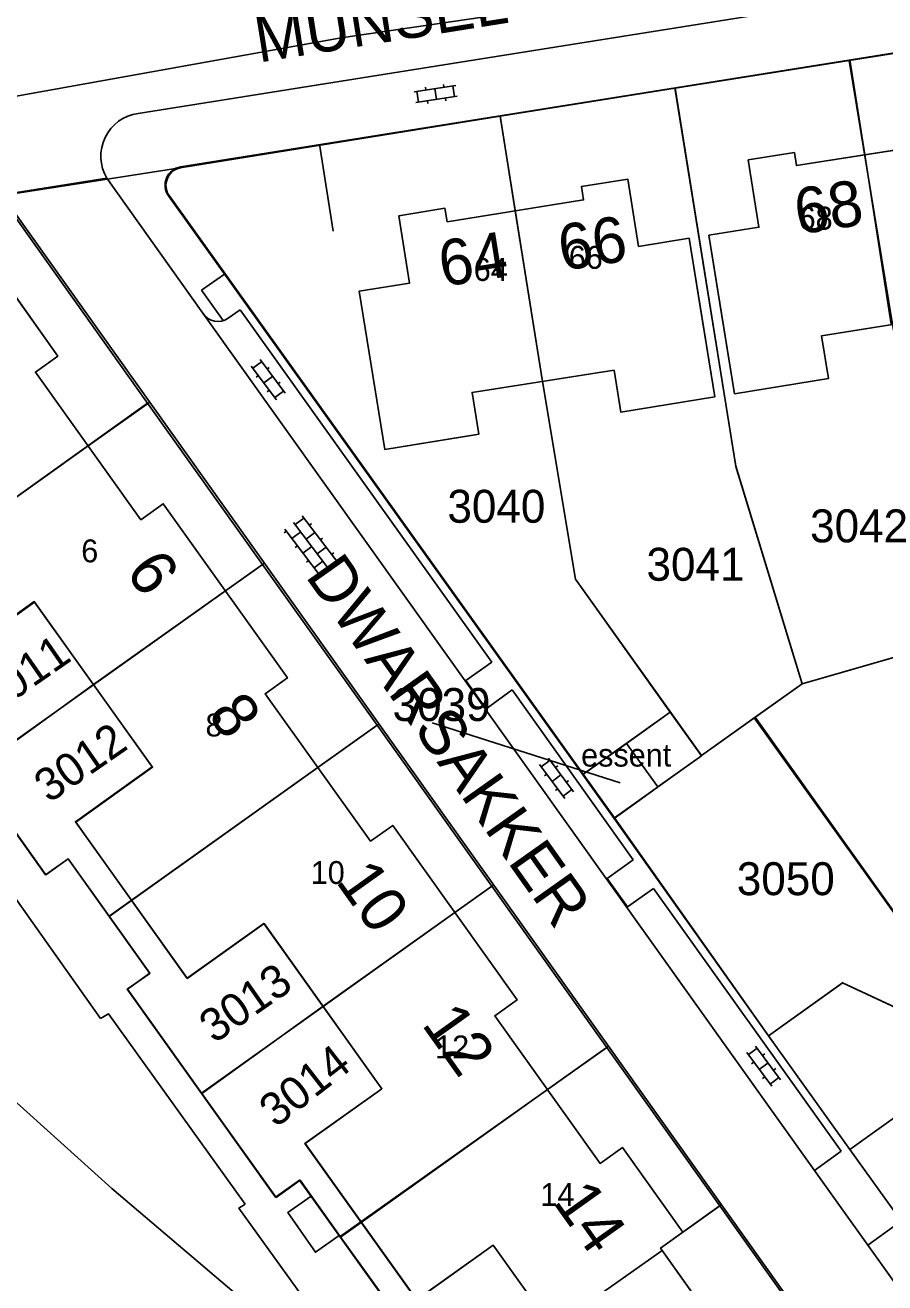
# Model space of a CAD drawing. Extents: x 148816 to 151297, y 399515 to 402500.
# Drawn here: x 150820.6 to 150867.6, y 400839.3 to 400908 of the extents above; entities that cross this region are included whole.
import ezdxf

# ---------------------------------------------------------------- set-up
doc = ezdxf.new("R2010")
doc.units = 0
for name, color, linetype in [('B01 Hoofdgebouw  [D] Norm', 7, 'Continuous'), ('B01 Hoofdgebouw  [T] Norm', 7, 'Continuous'), ('B01 hoofgebouw', 7, 'Continuous'), ('G01 perceelsgrens', 7, 'Continuous'), ('S02 Open verharding  Norm', 7, 'Continuous'), ('T01 Muur  [T] Gem', 7, 'Continuous'), ('T04 Haag heg  [D] Gem', 7, 'Continuous'), ('V00 Kant verharding algemeen  [T] Norm', 7, 'Continuous'), ('V00 Kant verharding algemeen secundair  [T] Gem', 7, 'Continuous'), ('Z01 perceelnummer', 7, 'Continuous'), ('Z02 huisnummer', 7, 'Continuous'), ('Z02 Huisnummer  [Tekst] Norm', 7, 'Continuous'), ('Z06 straatnaam', 7, 'Continuous'), ('Z19 Overige Tekst  [Tekst] Gem', 7, 'Continuous')]:
    doc.layers.add(name, color=color, linetype=linetype)

msp = doc.modelspace()

# ---------------------------------------------------------------- linework, layer by layer
at = {"layer": 'B01 Hoofdgebouw  [D] Norm'}
for p, q in [((150866.472, 400900.928), (150867.917, 400891.67)), ((150847.366, 400897.87), (150848.859, 400888.532)), ((150824.021, 400885.022), (150813.853, 400877.761)), ((150831.518, 400877.097), (150824.314, 400871.964)), ((150836.575, 400867.441), (150826.396, 400860.177)), ((150844.065, 400859.511), (150836.861, 400854.375)), ((150849.118, 400849.838), (150838.945, 400842.581))]:
    msp.add_line(p, q, dxfattribs=at)
for points in [[(150810.807, 400882.052), (150816.882, 400873.519), (150821.075, 400876.509), (150827.52, 400867.472), (150823.327, 400864.482), (150829.424, 400855.933), (150833.617, 400858.923), (150840.062, 400849.886), (150835.869, 400846.896), (150841.966, 400838.347), (150846.159, 400841.337), (150849.301, 400836.933), (150845.108, 400833.943), (150848.255, 400829.531), (150852.45, 400832.523)], [(150849.301, 400836.933), (150849.387, 400836.81), (150855.388, 400841.052)]]:
    msp.add_lwpolyline(points, dxfattribs=at)
at = {"layer": 'B01 Hoofdgebouw  [T] Norm'}
for p, q in [((150860.096, 400900.654), (150862.618, 400901.056)), ((150862.731, 400900.344), (150862.618, 400901.056)), ((150862.731, 400900.344), (150870.215, 400901.513)), ((150860.682, 400896.97), (150860.096, 400900.654)), ((150850.975, 400899.197), (150853.511, 400899.606)), ((150851.093, 400898.466), (150850.975, 400899.197)), ((150854.105, 400895.924), (150853.511, 400899.606)), ((150851.093, 400898.466), (150843.641, 400897.274)), ((150843.522, 400898.007), (150840.999, 400897.603)), ((150841.588, 400893.919), (150841, 400897.602)), ((150843.641, 400897.274), (150843.522, 400898.007)), ((150857.946, 400896.535), (150860.682, 400896.97)), ((150856.861, 400896.365), (150854.105, 400895.924)), ((150856.861, 400896.365), (150858.263, 400887.696)), ((150857.946, 400896.535), (150859.337, 400887.875)), ((150818.874, 400894.823), (150822.36, 400889.93)), ((150841.588, 400893.919), (150838.831, 400893.47)), ((150840.227, 400884.826), (150838.831, 400893.47)), ((150871.841, 400892.283), (150864.105, 400891.04)), ((150864.105, 400891.04), (150864.481, 400888.701)), ((150822.36, 400889.93), (150821.139, 400889.058)), ((150821.139, 400889.058), (150826.904, 400880.987)), ((150845, 400887.944), (150852.76, 400889.156)), ((150852.76, 400889.156), (150853.13, 400886.866)), ((150859.337, 400887.875), (150864.481, 400888.701)), ((150845, 400887.944), (150845.369, 400885.654)), ((150853.13, 400886.866), (150858.263, 400887.696)), ((150845.369, 400885.654), (150840.227, 400884.826)), ((150826.904, 400880.987), (150828.125, 400881.859)), ((150828.125, 400881.859), (150834.912, 400872.337)), ((150834.912, 400872.337), (150833.699, 400871.471)), ((150833.699, 400871.471), (150839.453, 400863.412)), ((150853.44, 400868.76), (150855.83, 400870.47)), ((150855.83, 400870.47), (150857.54, 400868.08)), ((150855.16, 400866.39), (150853.44, 400868.76)), ((150857.54, 400868.08), (150855.16, 400866.39)), ((150839.453, 400863.412), (150840.666, 400864.278)), ((150840.666, 400864.278), (150847.464, 400854.744)), ((150861.21, 400852.784), (150865.254, 400855.675)), ((150869.556, 400853.665), (150865.254, 400855.675)), ((150847.464, 400854.744), (150846.242, 400853.873)), ((150851.995, 400845.805), (150846.242, 400853.873)), ((150865.645, 400846.567), (150861.212, 400852.785)), ((150868.473, 400848.59), (150865.645, 400846.567)), ((150851.995, 400845.805), (150853.217, 400846.676)), ((150853.217, 400846.676), (150856.524, 400842.046)), ((150856.524, 400842.046), (150855.302, 400841.175)), ((150855.302, 400841.175), (150858.268, 400837.011))]:
    msp.add_line(p, q, dxfattribs=at)
at = {"layer": 'B01 hoofgebouw'}
for points in [[(150858.545, 400892.811), (150857.946, 400896.535), (150860.682, 400896.97), (150860.096, 400900.654), (150862.618, 400901.056), (150862.731, 400900.344), (150870.215, 400901.513), (150870.092, 400902.245), (150872.622, 400902.655), (150873.239, 400898.965), (150875.97, 400899.422), (150876.568, 400895.706)], [(150845.163, 400885.62), (150840.227, 400884.826), (150838.831, 400893.47), (150841.588, 400893.919), (150841, 400897.602), (150843.522, 400898.007), (150843.641, 400897.274), (150851.093, 400898.466), (150850.975, 400899.197), (150853.511, 400899.606), (150854.105, 400895.924), (150856.861, 400896.365), (150857.465, 400892.631)], [(150813.709, 400877.98), (150810.807, 400882.052), (150814.993, 400885.035), (150811.674, 400889.693), (150818.874, 400894.823), (150822.36, 400889.93), (150821.139, 400889.058), (150826.904, 400880.987), (150828.125, 400881.859), (150834.912, 400872.337), (150833.699, 400871.471), (150839.453, 400863.412), (150840.666, 400864.278), (150847.464, 400854.744), (150846.242, 400853.873), (150851.995, 400845.805), (150853.217, 400846.676), (150856.524, 400842.046), (150855.302, 400841.175), (150858.268, 400837.011), (150859.49, 400837.882), (150862.971, 400832.996), (150855.77, 400827.864), (150852.868, 400831.936)], [(150858.545, 400892.811), (150859.337, 400887.875), (150864.481, 400888.701), (150864.105, 400891.04), (150871.841, 400892.283), (150872.217, 400889.944), (150877.361, 400890.77)], [(150845.369, 400885.653), (150845, 400887.944), (150852.76, 400889.156), (150853.13, 400886.866), (150858.263, 400887.696), (150857.465, 400892.631)], [(150852.449, 400832.518), (150848.259, 400829.527), (150845.111, 400833.937), (150849.301, 400836.927), (150846.16, 400841.329), (150841.978, 400838.344), (150835.881, 400846.887), (150840.079, 400849.883), (150833.634, 400858.914), (150829.436, 400855.918), (150823.339, 400864.461), (150827.537, 400867.457), (150821.092, 400876.488), (150816.902, 400873.497), (150813.709, 400877.98)], [(150857.54, 400868.08), (150855.83, 400870.47), (150853.44, 400868.76), (150855.16, 400866.39), (150857.54, 400868.08)], [(150853.44, 400868.76), (150855.16, 400866.39), (150857.54, 400868.08), (150855.83, 400870.47), (150853.44, 400868.76)], [(150865.254, 400855.675), (150869.556, 400853.665), (150873.134, 400856.224), (150872.623, 400860.945), (150876.267, 400863.551), (150877.809, 400861.396)], [(150877.809, 400861.396), (150880.718, 400857.33), (150878.254, 400855.567), (150882.006, 400850.326), (150872.236, 400843.332), (150868.473, 400848.59), (150865.645, 400846.567), (150861.212, 400852.785), (150865.277, 400855.691)]]:
    msp.add_lwpolyline(points, dxfattribs=at)
at = {"layer": 'G01 perceelsgrens'}
for points in [[(150790.202, 400899.494), (150814.283, 400903.099), (150837.854, 400907.316), (150883.441, 400914.005), (150900.654, 400914.494), (150913.605, 400913.209), (150928.186, 400909.101), (150938.14, 400904.555)], [(150865.621, 400906.086), (150875.63, 400907.67)], [(150856.1, 400904.58), (150865.621, 400906.086)], [(150865.621, 400906.086), (150867.981, 400891.663), (150871.17, 400874.36)], [(150846.534, 400903.039), (150856.1, 400904.58)], [(150856.1, 400904.58), (150859.424, 400883.896), (150863.04, 400872.02)], [(150829.15, 400900.24), (150846.534, 400903.039)], [(150846.534, 400903.039), (150848.858, 400888.547), (150850.65, 400877.73), (150855.83, 400870.47)], [(150819.191, 400898.681), (150829.15, 400900.24)], [(150829.15, 400900.24), (150828.936, 400900.188), (150828.801, 400900.131), (150828.672, 400900.05), (150828.552, 400899.948), (150828.436, 400899.805), (150828.35, 400899.644), (150828.293, 400899.466), (150828.27, 400899.297), (150828.275, 400899.144), (150828.311, 400898.956), (150828.36, 400898.83), (150851.082, 400867.073)], [(150819.191, 400898.681), (150827.267, 400887.352)], [(150812.625, 400876.893), (150827.267, 400887.352)], [(150827.267, 400887.352), (150833.55, 400878.539)], [(150817.691, 400867.212), (150824.314, 400871.974), (150833.55, 400878.539)], [(150833.55, 400878.539), (150839.816, 400869.75)], [(150863.04, 400872.02), (150869.561, 400873.897)], [(150860.471, 400870.189), (150863.04, 400872.02)], [(150851.082, 400867.073), (150855.83, 400870.47)], [(150855.83, 400870.47), (150857.54, 400868.1)], [(150857.54, 400868.1), (150860.471, 400870.189)], [(150860.471, 400870.189), (150871.345, 400854.945), (150880.586, 400841.937)], [(150825.163, 400859.32), (150839.816, 400869.75)], [(150839.816, 400869.75), (150846.087, 400860.952)], [(150852.78, 400864.7), (150857.54, 400868.08), (150857.54, 400868.1)], [(150817.691, 400867.212), (150821.708, 400861.581), (150822.929, 400862.452), (150825.163, 400859.32)], [(150851.082, 400867.073), (150852.78, 400864.7)], [(150852.78, 400864.7), (150861.212, 400852.785), (150865.645, 400846.567), (150872.4, 400837.17)], [(150830.231, 400849.635), (150836.856, 400854.4), (150846.087, 400860.952)], [(150846.087, 400860.952), (150852.363, 400852.147)], [(150825.163, 400859.32), (150827.388, 400856.202), (150826.167, 400855.331), (150830.231, 400849.635)], [(150837.799, 400841.816), (150852.363, 400852.147)], [(150852.363, 400852.147), (150858.54, 400843.483)], [(150830.231, 400849.635), (150834.289, 400843.947), (150835.607, 400844.887), (150837.799, 400841.816)], [(150843.584, 400830.92), (150846.011, 400832.677), (150845.111, 400833.937), (150849.301, 400836.927), (150849.388, 400836.805), (150855.389, 400841.053), (150855.302, 400841.175), (150858.54, 400843.483)], [(150858.54, 400843.483), (150864.99, 400834.435)], [(150837.799, 400841.816), (150840.026, 400838.696), (150838.708, 400837.755), (150843.584, 400830.92)]]:
    msp.add_lwpolyline(points, dxfattribs=at)
at = {"layer": 'S02 Open verharding  Norm'}
for p, q in [((150841.831, 400904.379), (150844.106, 400904.72)), ((150842.452, 400904.624), (150842.474, 400904.475)), ((150842.968, 400904.55), (150843.058, 400903.956)), ((150843.441, 400904.772), (150843.463, 400904.624)), ((150844.046, 400904.105), (150843.957, 400904.698)), ((150841.92, 400903.786), (150844.195, 400904.127)), ((150842.069, 400903.808), (150841.98, 400904.401)), ((150842.563, 400903.882), (150842.585, 400903.734)), ((150843.552, 400904.031), (150843.574, 400903.882)), ((150832.931, 400889.384), (150834.305, 400887.54)), ((150833.021, 400889.264), (150833.502, 400889.622)), ((150833.413, 400889.742), (150834.787, 400887.898)), ((150833.32, 400888.863), (150833.199, 400888.773)), ((150834.1, 400888.82), (150833.618, 400888.462)), ((150833.921, 400889.311), (150833.801, 400889.221)), ((150833.917, 400888.061), (150833.797, 400887.971)), ((150834.216, 400887.66), (150834.697, 400888.018)), ((150834.519, 400888.509), (150834.398, 400888.419)), ((150835.81, 400881.08), (150835.332, 400880.717)), ((150835.719, 400881.199), (150837.714, 400878.57)), ((150834.764, 400880.474), (150836.759, 400877.845)), ((150835.242, 400880.836), (150837.236, 400878.208)), ((150836.112, 400880.681), (150836.232, 400880.772)), ((150834.854, 400880.354), (150834.735, 400880.263)), ((150835.634, 400880.319), (150835.157, 400879.956)), ((150836.415, 400880.283), (150835.937, 400879.92)), ((150836.717, 400879.885), (150836.836, 400879.975)), ((150835.459, 400879.558), (150835.339, 400879.467)), ((150836.239, 400879.522), (150835.761, 400879.159)), ((150837.019, 400879.486), (150836.541, 400879.124)), ((150837.321, 400879.088), (150837.441, 400879.179)), ((150836.063, 400878.761), (150835.944, 400878.67)), ((150836.366, 400878.363), (150836.844, 400878.725)), ((150837.624, 400878.69), (150837.146, 400878.327)), ((150836.668, 400877.964), (150836.548, 400877.874)), ((150848.693, 400867.602), (150850.067, 400865.758)), ((150848.783, 400867.482), (150849.264, 400867.84)), ((150849.175, 400867.96), (150850.549, 400866.116)), ((150849.683, 400867.529), (150849.563, 400867.439)), ((150849.082, 400867.081), (150848.961, 400866.991)), ((150849.862, 400867.038), (150849.38, 400866.68)), ((150850.281, 400866.727), (150850.16, 400866.637)), ((150849.679, 400866.279), (150849.559, 400866.189)), ((150849.978, 400865.878), (150850.459, 400866.236)), ((150860.493, 400852.223), (150861.867, 400850.379)), ((150860.011, 400851.865), (150861.385, 400850.021)), ((150860.101, 400851.745), (150860.582, 400852.103)), ((150861.001, 400851.792), (150860.881, 400851.702)), ((150860.4, 400851.344), (150860.279, 400851.254)), ((150861.18, 400851.301), (150860.698, 400850.943)), ((150861.599, 400850.99), (150861.478, 400850.9)), ((150860.997, 400850.542), (150860.877, 400850.452)), ((150861.296, 400850.141), (150861.777, 400850.499))]:
    msp.add_line(p, q, dxfattribs=at)
at = {"layer": 'T01 Muur  [T] Gem'}
for p, q in [((150852.761, 400864.65), (150855.127, 400866.355)), ((150861.212, 400852.785), (150852.761, 400864.65)), ((150827.391, 400856.186), (150822.918, 400862.459)), ((150835.578, 400844.893), (150834.263, 400843.956)), ((150840.008, 400838.673), (150835.578, 400844.893))]:
    msp.add_line(p, q, dxfattribs=at)
for points in [[(150822.918, 400862.459), (150821.689, 400861.587), (150813.63, 400872.91)], [(150827.391, 400856.186), (150826.16, 400855.328), (150834.263, 400843.956), (150834.263, 400843.956)]]:
    msp.add_lwpolyline(points, dxfattribs=at)
at = {"layer": 'T04 Haag heg  [D] Gem'}
for p, q in [((150865.642, 400906.118), (150866.472, 400900.928)), ((150859.422, 400883.922), (150856.09, 400904.589)), ((150846.535, 400903.061), (150847.366, 400897.87)), ((150848.859, 400888.532), (150850.65, 400877.73)), ((150827.381, 400887.416), (150824.021, 400885.022)), ((150859.422, 400883.922), (150863.04, 400872.02)), ((150833.651, 400878.617), (150831.518, 400877.097)), ((150817.669, 400867.235), (150824.314, 400871.964)), ((150860.414, 400870.153), (150871.323, 400854.928)), ((150839.918, 400869.823), (150836.575, 400867.441)), ((150851.046, 400867.048), (150853.44, 400868.76)), ((150846.189, 400861.024), (150844.065, 400859.511)), ((150825.169, 400859.302), (150826.396, 400860.177)), ((150830.214, 400849.639), (150836.861, 400854.375)), ((150852.462, 400852.221), (150849.118, 400849.838)), ((150858.639, 400843.553), (150856.524, 400842.046)), ((150837.804, 400841.768), (150838.945, 400842.581))]:
    msp.add_line(p, q, dxfattribs=at)
msp.add_lwpolyline([(150850.65, 400877.73), (150857.54, 400868.1), (150863.04, 400872.02), (150880.62, 400877.08), (150898.38, 400878.33)], dxfattribs=at)
at = {"layer": 'V00 Kant verharding algemeen  [T] Norm'}
for p, q in [((150875.31, 400907.665), (150829.065, 400900.265)), ((150836.669, 400901.503), (150837.408, 400896.749)), ((150818.533, 400899.832), (150900.496, 400784.817)), ((150830.285, 400892.266), (150825.038, 400899.651)), ((150828.41, 400898.695), (150852.761, 400864.65)), ((150831.479, 400894.404), (150830.222, 400893.527)), ((150830.222, 400893.527), (150831.404, 400891.868)), ((150832.334, 400892.461), (150831.676, 400891.996)), ((150832.334, 400892.461), (150846.084, 400873.209)), ((150844.66, 400872.196), (150846.084, 400873.209)), ((150845.768, 400870.645), (150844.66, 400872.196)), ((150847.188, 400871.687), (150845.768, 400870.645)), ((150853.815, 400862.395), (150847.188, 400871.687)), ((150852.39, 400861.369), (150853.815, 400862.395)), ((150853.492, 400859.827), (150852.39, 400861.369)), ((150854.923, 400860.837), (150853.492, 400859.827)), ((150865.167, 400846.476), (150854.923, 400860.837)), ((150865.167, 400846.476), (150863.722, 400845.42)), ((150868.053, 400839.348), (150863.722, 400845.42)), ((150866.637, 400841.333), (150868.149, 400842.431))]:
    msp.add_line(p, q, dxfattribs=at)
for points in [[(150864.281, 400909.159), (150826.746, 400903.192)], [(150824.698, 400853.72), (150819.633, 400860.879), (150820.041, 400861.149)], [(150812.291, 400856.163), (150825.304, 400844.436), (150836.004, 400835.342), (150841.39, 400815.501)], [(150832.597, 400843.578), (150825.134, 400853.981), (150824.698, 400853.72)], [(150836.2, 400844.02), (150834.938, 400843.13), (150836.437, 400840.952), (150837.737, 400841.862)], [(150848.234, 400821.663), (150837.694, 400836.385), (150837.403, 400836.207), (150832.262, 400843.363), (150832.597, 400843.578)]]:
    msp.add_lwpolyline(points, dxfattribs=at)
for centre, radius, start, end in [((150827.076, 400900.85), 2.365, 98.02366, 210.4757), ((150829.223, 400899.277), 1, 99.10533, 215.58801), ((150831.116, 400892.83), 1.004, 214.14181, 303.88859)]:
    msp.add_arc(centre, radius, start, end, dxfattribs=at)
at = {"layer": 'V00 Kant verharding algemeen secundair  [T] Gem'}
for p, q in [((150825.038, 400899.651), (150819.31, 400898.742)), ((150863.722, 400845.42), (150830.285, 400892.266))]:
    msp.add_line(p, q, dxfattribs=at)
at = {"layer": 'Z01 perceelnummer'}
msp.add_lwpolyline([(150842.826, 400869.886), (150853.105, 400866.615)], dxfattribs=at)

# ---------------------------------------------------------------- texts
for s, p in [('3040', (150843.654, 400880.821)), ('3042', (150863.476, 400879.75)), ('3041', (150854.535, 400877.651)), ('3039', (150840.658, 400869.986)), ('3050', (150859.471, 400860.466))]:
    msp.add_text(s, height=1.8, dxfattribs=at).set_placement(p)
for s, rotation, p in [('3011', 34.74242, (150818.793, 400870.277)), ('3012', 34.72418, (150821.886, 400865.463)), ('3013', 34.9025, (150830.917, 400852.323)), ('3014', 37.83955, (150834.278, 400847.714))]:
    msp.add_text(s, height=1.8, rotation=rotation, dxfattribs=at).set_placement(p)
at = {"layer": 'Z02 huisnummer'}
for s, rotation, p in [('68', 8.85943, (150862.829, 400896.563)), ('66', 9.0948, (150849.927, 400894.579)), ('64', 9.0948, (150843.398, 400893.713)), ('6', 305.47104, (150826.013, 400878.148)), ('8', 305.47104, (150830.497, 400870.351)), ('10', 305.47104, (150837.512, 400861.225)), ('12', 305.47104, (150842.205, 400853.406)), ('14', 305.47104, (150849.38, 400843.703))]:
    msp.add_text(s, height=2.5, rotation=rotation, dxfattribs=at).set_placement(p)
at = {"layer": 'Z02 Huisnummer  [Tekst] Norm'}
for s, p in [('68', (150862.849, 400896.853)), ('68', (150862.849, 400896.842)), ('66', (150850.285, 400894.697)), ('66', (150850.287, 400894.702)), ('64', (150845.092, 400894.037)), ('64', (150845.094, 400894.042)), ('6', (150823.641, 400878.659)), ('8', (150830.432, 400869.14)), ('10', (150836.183, 400861.079)), ('12', (150842.983, 400851.547)), ('14', (150848.737, 400843.481))]:
    msp.add_text(s, height=1.25, dxfattribs=at).set_placement(p)
at = {"layer": 'Z06 straatnaam'}
for s, rotation, p in [('MUNSEL', 9.08575, (150833.338, 400905.966)), ('DWARSAKKER', 305.31121, (150835.852, 400877.905))]:
    msp.add_text(s, height=2.5, rotation=rotation, dxfattribs=at).set_placement(p)
at = {"layer": 'Z19 Overige Tekst  [Tekst] Gem'}
msp.add_text('essent', height=1.25, dxfattribs=at).set_placement((150850.962, 400867.495))

doc.saveas('drawing.dxf')
